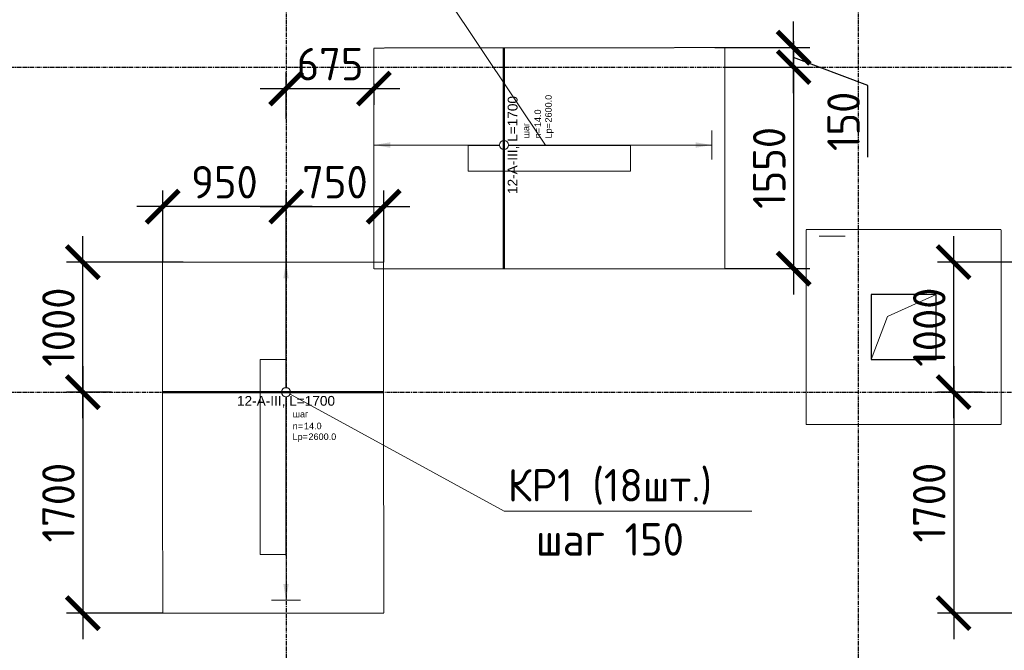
# Model space of a CAD drawing. Header units: millimetres. Extents: x -93479 to 1057970, y -66333 to 172656.
# Tile 416 of 473: x 921466 to 929041, y 39175 to 44027. Entities that reach past the tile are written whole.
import ezdxf
from ezdxf import colors
from ezdxf.entities.mleader import LeaderData, LeaderLine
from ezdxf.enums import TextEntityAlignment as Align
from ezdxf.math import Vec2, Vec3

# ---------------------------------------------------------------- set-up
doc = ezdxf.new("R2010")
doc.units = ezdxf.units.MM
doc.set_wipeout_variables(frame=1)
for name, pattern in [('01 Штриховая _4 мм_', [6, 3.5, -2.5]), ('______5', [1100, 800, -100, 100, -100]), ('GOST2.303 4', [7, 5, -2, 0]), ('HIDDEN2', [4.7625, 3.175, -1.5875]), ('осевая', [50.8, 31.75, -6.35, 6.35, -6.35])]:
    doc.linetypes.add(name, pattern=pattern)
for name, color, linetype, lineweight in [('0 Фундамент', 5, 'Continuous', 30), ('1 Стены', 3, 'Continuous', 30), ('АрмСтер', 2, 'Continuous', 50), ('контур распр. стерхней', 2, 'GOST2.303 4', 20), ('Оси', 40, '______5', 18), ('подоснова', 151, 'Continuous', 5), ('РАЗМЕРЫ', 7, 'Continuous', 9)]:
    doc.layers.add(name, color=color, linetype=linetype, lineweight=lineweight)
doc.layers.add('АрмСтер_атрибуты', color=2, linetype='Continuous', lineweight=0, plot=False)
doc.styles.add('GOST-2.304_Type-B', font='GOST_Common.ttf')
doc.styles.get("Standard").update_dxf_attribs({"font": 'arial.ttf'})
doc.styles.add('Аннотативный', font='arial.ttf')
doc.dimstyles.new('СПДС', dxfattribs={"dimscale": 100, "dimtxt": 2.5, "dimasz": 2.5, "dimexe": 1.25, "dimexo": 0, "dimtad": 1, "dimdec": 0, "dimtxsty": 'GOST-2.304_Type-B', "dimblk": 'ARCHTICK', "dimcen": 2.5, "dimdle": 2, "dimadec": 0, "dimazin": 2, "dimtfac": 0.75, "dimtdec": 0, "dimtmove": 1, "dimatfit": 3, "dimfxl": 1, "dimtolj": 1, "dimarcsym": 1})

# ---------------------------------------------------------------- blocks, each defined once
blk = doc.blocks.new('оси')
at = {"layer": 'Оси', "color": 7, "linetype": 'осевая', "lineweight": 25, "transparency": 33554687}
for p, q in [((31813.5, 151.4), (31813.5, -36280.2)), ((36213.5, 151.4), (36213.5, -36280.2)), ((-11815.1, -12606.9), (53620.6, -12606.9)), ((-11815.1, -15106.9), (53620.6, -15106.9))]:
    blk.add_line(p, q, dxfattribs=at)
blk = doc.blocks.new('блок')
at = {"layer": '0 Фундамент', "color": 7, "linetype": 'HIDDEN2', "lineweight": 0}
for p, q in [((677517.6, 103544.2), (677517.6, 105044.2)), ((677517.6, 105044.2), (679017.6, 105044.2)), ((679017.6, 103544.2), (679017.6, 105044.2)), ((677517.6, 103544.2), (679017.6, 103544.2))]:
    blk.add_line(p, q, dxfattribs=at)
at = {"layer": '0 Фундамент', "color": 7, "ltscale": 100}
for p, q in [((678517.6, 104544.2), (678017.6, 104544.2)), ((678017.6, 104544.2), (678017.6, 104044.2)), ((678517.6, 104044.2), (678517.6, 104544.2)), ((678017.6, 104044.2), (678517.6, 104044.2))]:
    blk.add_line(p, q, dxfattribs=at)
at = {"layer": '0 Фундамент', "color": 7, "lineweight": 20}
blk.add_lwpolyline([(678017.6, 104044.2), (678143.3, 104375.2), (678517.6, 104544.2)], dxfattribs=at)
blk = doc.blocks.new('для попер')
at = {"layer": '1 Стены', "color": 252, "lineweight": 0, "true_color": 0x939598}
for p, q in [((1006508.8, 76934.3, 360), (1006508.8, 76734.3, 360)), ((1006508.8, 76934.3, 360), (1006508.8, 76934.3, 360)), ((1006508.8, 76934.3, 360), (1007758.8, 76934.3, 360)), ((1007758.8, 76934.3, 360), (1007758.8, 76734.3, 360)), ((1007758.8, 76934.3, 360), (1007758.8, 76934.3, 360)), ((1006508.8, 76734.3, 360), (1006508.8, 76734.3, 360)), ((1006508.8, 76734.3, 360), (1007758.8, 76734.3, 360)), ((1007758.8, 76734.3, 360), (1007758.8, 76734.3, 360)), ((1005109.2, 75284.3, 360), (1004909.2, 75284.3, 360)), ((1004909.2, 73784.3, 360), (1004909.2, 75284.3, 360)), ((1004909.2, 75284.3, 360), (1004909.2, 75284.3, 360)), ((1005109.2, 75284.3, 360), (1005109.2, 75284.3, 360)), ((1005109.2, 75284.3, 360), (1005109.2, 73784.3, 360)), ((1004909.2, 73784.3, 360), (1004909.2, 73784.3, 360)), ((1005109.2, 73784.3, 360), (1004909.2, 73784.3, 360)), ((1005109.2, 73784.3, 360), (1005109.2, 73784.3, 360))]:
    blk.add_line(p, q, dxfattribs=at)
blk = doc.blocks.new('_None')
blk = doc.blocks.new('_ArchTick')
at = {"color": 0, "linetype": 'ByBlock', "const_width": 0.15}
blk.add_lwpolyline([(-0.5, -0.5), (0.5, 0.5)], dxfattribs=at)
blk = doc.blocks.new('*D1774')
at = {"layer": 'DEFPOINTS', "color": 0, "ltscale": 100, "transparency": 16777216}
for p in [(924267, 42588.7), (924267, 42161.4), (923516.6, 39904.8)]:
    blk.add_point(p, dxfattribs=at)
at = {"layer": 'РАЗМЕРЫ', "color": 0, "lineweight": -2, "transparency": 16777216}
for p, q in [((923516.6, 39904.8), (923516.6, 42713.7)), ((924267, 42161.4), (924267, 42713.7)), ((923316.6, 42588.7), (924467, 42588.7))]:
    blk.add_line(p, q, dxfattribs=at)
at = {"layer": 'РАЗМЕРЫ', "color": 0, "lineweight": -2, "ltscale": 100, "transparency": 16777216, "xscale": 250, "yscale": 250, "zscale": 250, "rotation": 180}
blk.add_blockref('_ArchTick', (923516.6, 42588.7), dxfattribs=at)
at = {"layer": 'РАЗМЕРЫ', "color": 0, "lineweight": -2, "ltscale": 100, "transparency": 16777216, "xscale": 250, "yscale": 250, "zscale": 250}
blk.add_blockref('_ArchTick', (924267, 42588.7), dxfattribs=at)
at = {"layer": 'РАЗМЕРЫ', "color": 0, "ltscale": 100, "transparency": 16777216, "insert": (923891.8, 42776.6), "char_height": 250, "attachment_point": 5, "style": 'GOST-2.304_Type-B'}
blk.add_mtext('\\A1;750', dxfattribs=at)
blk = doc.blocks.new('*D1775')
at = {"layer": 'DEFPOINTS', "color": 0, "ltscale": 100, "transparency": 16777216}
for p in [(922566.1, 42588.7), (922566.1, 42161.4), (923516.6, 42161.4)]:
    blk.add_point(p, dxfattribs=at)
at = {"layer": 'РАЗМЕРЫ', "color": 0, "lineweight": -2, "transparency": 16777216}
for p, q in [((922566.1, 42161.4), (922566.1, 42713.7)), ((923516.6, 42161.4), (923516.6, 42713.7)), ((923716.6, 42588.7), (922366.1, 42588.7))]:
    blk.add_line(p, q, dxfattribs=at)
at = {"layer": 'РАЗМЕРЫ', "color": 0, "lineweight": -2, "ltscale": 100, "transparency": 16777216, "xscale": 250, "yscale": 250, "zscale": 250, "rotation": 180}
blk.add_blockref('_ArchTick', (922566.1, 42588.7), dxfattribs=at)
at = {"layer": 'РАЗМЕРЫ', "color": 0, "lineweight": -2, "ltscale": 100, "transparency": 16777216, "xscale": 250, "yscale": 250, "zscale": 250}
blk.add_blockref('_ArchTick', (923516.6, 42588.7), dxfattribs=at)
at = {"layer": 'РАЗМЕРЫ', "color": 0, "ltscale": 100, "transparency": 16777216, "insert": (923041.4, 42776.3), "char_height": 250, "attachment_point": 5, "style": 'GOST-2.304_Type-B'}
blk.add_mtext('\\A1;950', dxfattribs=at)
blk = doc.blocks.new('*D1776')
at = {"layer": 'DEFPOINTS', "color": 0, "ltscale": 100, "transparency": 16777216}
for p in [(922171.9, 41161.4), (921951.8, 39461.4), (922566.2, 39461.4)]:
    blk.add_point(p, dxfattribs=at)
at = {"layer": 'РАЗМЕРЫ', "color": 0, "lineweight": -2, "transparency": 16777216}
for p, q in [((921951.8, 41361.4), (921951.8, 39261.4)), ((922171.9, 41161.4), (921826.8, 41161.4)), ((922566.2, 39461.4), (921826.8, 39461.4))]:
    blk.add_line(p, q, dxfattribs=at)
at = {"layer": 'РАЗМЕРЫ', "color": 0, "lineweight": -2, "ltscale": 100, "transparency": 16777216, "xscale": 250, "yscale": 250, "zscale": 250}
for p, rotation in [((921951.8, 41161.4), 90), ((921951.8, 39461.4), 270)]:
    blk.add_blockref('_ArchTick', p, dxfattribs=dict(at, rotation=rotation))
at = {"layer": 'РАЗМЕРЫ', "color": 0, "ltscale": 100, "transparency": 16777216, "insert": (921764, 40311.4), "char_height": 250, "attachment_point": 5, "rotation": 90, "style": 'GOST-2.304_Type-B'}
blk.add_mtext('\\A1;1700', dxfattribs=at)
blk = doc.blocks.new('*D1777')
at = {"layer": 'DEFPOINTS', "color": 0, "ltscale": 100, "transparency": 16777216}
for p in [(921951.8, 42161.4), (922723.7, 42161.4), (922171.9, 41161.4)]:
    blk.add_point(p, dxfattribs=at)
at = {"layer": 'РАЗМЕРЫ', "color": 0, "lineweight": -2, "transparency": 16777216}
for p, q in [((921951.8, 40961.4), (921951.8, 42361.4)), ((922723.7, 42161.4), (921826.8, 42161.4)), ((922171.9, 41161.4), (921826.8, 41161.4))]:
    blk.add_line(p, q, dxfattribs=at)
at = {"layer": 'РАЗМЕРЫ', "color": 0, "lineweight": -2, "ltscale": 100, "transparency": 16777216, "xscale": 250, "yscale": 250, "zscale": 250}
for p, rotation in [((921951.8, 42161.4), 90), ((921951.8, 41161.4), 270)]:
    blk.add_blockref('_ArchTick', p, dxfattribs=dict(at, rotation=rotation))
at = {"layer": 'РАЗМЕРЫ', "color": 0, "ltscale": 100, "transparency": 16777216, "insert": (921764.2, 41661.4), "char_height": 250, "attachment_point": 5, "rotation": 90, "style": 'GOST-2.304_Type-B'}
blk.add_mtext('\\A1;1000', dxfattribs=at)
blk = doc.blocks.new('*D1780')
at = {"layer": 'DEFPOINTS', "color": 0, "ltscale": 100, "transparency": 16777216}
for p in [(928871.9, 41161.4), (928651.8, 39461.4), (929266.2, 39461.4)]:
    blk.add_point(p, dxfattribs=at)
at = {"layer": 'РАЗМЕРЫ', "color": 0, "lineweight": -2, "transparency": 16777216}
for p, q in [((928651.8, 41361.4), (928651.8, 39261.4)), ((928871.9, 41161.4), (928526.8, 41161.4)), ((929266.2, 39461.4), (928526.8, 39461.4))]:
    blk.add_line(p, q, dxfattribs=at)
at = {"layer": 'РАЗМЕРЫ', "color": 0, "lineweight": -2, "ltscale": 100, "transparency": 16777216, "xscale": 250, "yscale": 250, "zscale": 250}
for p, rotation in [((928651.8, 41161.4), 90), ((928651.8, 39461.4), 270)]:
    blk.add_blockref('_ArchTick', p, dxfattribs=dict(at, rotation=rotation))
at = {"layer": 'РАЗМЕРЫ', "color": 0, "ltscale": 100, "transparency": 16777216, "insert": (928464, 40311.4), "char_height": 250, "attachment_point": 5, "rotation": 90, "style": 'GOST-2.304_Type-B'}
blk.add_mtext('\\A1;1700', dxfattribs=at)
blk = doc.blocks.new('*D1781')
at = {"layer": 'DEFPOINTS', "color": 0, "ltscale": 100, "transparency": 16777216}
for p in [(928651.8, 42161.4), (929423.7, 42161.4), (928871.9, 41161.4)]:
    blk.add_point(p, dxfattribs=at)
at = {"layer": 'РАЗМЕРЫ', "color": 0, "lineweight": -2, "transparency": 16777216}
for p, q in [((928651.8, 40961.4), (928651.8, 42361.4)), ((929423.7, 42161.4), (928526.8, 42161.4)), ((928871.9, 41161.4), (928526.8, 41161.4))]:
    blk.add_line(p, q, dxfattribs=at)
at = {"layer": 'РАЗМЕРЫ', "color": 0, "lineweight": -2, "ltscale": 100, "transparency": 16777216, "xscale": 250, "yscale": 250, "zscale": 250}
for p, rotation in [((928651.8, 42161.4), 90), ((928651.8, 41161.4), 270)]:
    blk.add_blockref('_ArchTick', p, dxfattribs=dict(at, rotation=rotation))
at = {"layer": 'РАЗМЕРЫ', "color": 0, "ltscale": 100, "transparency": 16777216, "insert": (928464.2, 41661.4), "char_height": 250, "attachment_point": 5, "rotation": 90, "style": 'GOST-2.304_Type-B'}
blk.add_mtext('\\A1;1000', dxfattribs=at)
blk = doc.blocks.new('*U1768')
at = {"layer": 'РАЗМЕРЫ'}
for p, q in [((112.5, 1000), (-112.5, 1000)), ((112.5, -1600), (-112.5, -1600))]:
    blk.add_line(p, q, dxfattribs=at)
at = {"layer": 'РАЗМЕРЫ', "ltscale": 15}
blk.add_line((0, -1600), (0, 1000), dxfattribs=at)
at = {"layer": 'РАЗМЕРЫ'}
for points in [[(0, 1000), (20.9, 874.8), (-20.9, 874.8)], [(0, -1600), (20.9, -1474.8), (-20.9, -1474.8)]]:
    blk.add_solid(points, dxfattribs=at)
at = {"layer": 'АрмСтер_атрибуты', "color": 215, "ltscale": 15, "style": 'Аннотативный'}
for s, p in [('шаг', (51.4, -194.2)), ('n=', (51.4, -285.1)), ('Lр=', (50.2, -367.8))]:
    blk.add_text(s, height=50, dxfattribs=at).set_placement(p)
at = {"layer": 'АрмСтер_атрибуты', "style": 'Аннотативный', "flags": 8}
blk.add_attdef('ПОЗ', (110, 29.6), '', height=75, dxfattribs=at)
at = {"layer": 'АрмСтер_атрибуты', "color": 215, "style": 'Аннотативный'}
for tag, p, flags in [('ШАГ', (190.9, -194.2), 10), ('КОЛ', (138, -285.1), 8), ('ШИРИНА', (172.9, -367.8), 8)]:
    blk.add_attdef(tag, p, '', height=50, dxfattribs=dict(at, flags=flags))
at = {"layer": 'АрмСтер_атрибуты', "flags": 9}
for tag, p in [('МАССА', (-1033.5, -1010.5)), ('ОБОЗНАЧЕНИЕ', (-1033.5, -1124.4))]:
    blk.add_attdef(tag, p, '', height=75, dxfattribs=at)
at = {"linetype": 'Continuous', "lineweight": 0}
blk.add_wipeout([(35, 0), (28.3, 20.6), (10.8, 33.3), (-10.8, 33.3), (-28.3, 20.6), (-35, 0), (-28.3, -20.6), (-10.8, -33.3), (10.8, -33.3), (28.3, -20.6)], dxfattribs=at)
at = {"color": 0, "linetype": 'ByBlock', "lineweight": -2, "ltscale": 100}
blk.add_line((-952.5, 0), (747.5, 0), dxfattribs=at)
at = {"layer": 'РАЗМЕРЫ'}
blk.add_circle((0, 0), 35, dxfattribs=at)
at = {"layer": 'АрмСтер_атрибуты', "style": 'Аннотативный', "flags": 8}
blk.add_attdef('НАИМЕНОВАНИЕ', text='', height=75, dxfattribs=at).set_placement((0, -29.3), align=Align.TOP_CENTER)
blk = doc.blocks.new('*D1852')
at = {"layer": 'DEFPOINTS', "color": 0, "ltscale": 100, "transparency": 16777216}
for p in [(926814.5, 43811.8), (927420.7, 43811.8), (926891.7, 43661.4)]:
    blk.add_point(p, dxfattribs=at)
at = {"layer": 'РАЗМЕРЫ', "color": 0, "lineweight": -2, "transparency": 16777216}
for p, q in [((927420.7, 43461.4), (927420.7, 44011.8)), ((926814.5, 43811.8), (927545.7, 43811.8)), ((927992.5, 43519.7), (927420.7, 43736.6)), ((926891.7, 43661.4), (927545.7, 43661.4)), ((927992.5, 42969.3), (927992.5, 43519.7))]:
    blk.add_line(p, q, dxfattribs=at)
at = {"layer": 'РАЗМЕРЫ', "color": 0, "lineweight": -2, "ltscale": 100, "transparency": 16777216, "xscale": 250, "yscale": 250, "zscale": 250}
for p, rotation in [((927420.7, 43811.8), 90), ((927420.7, 43661.4), 270)]:
    blk.add_blockref('_ArchTick', p, dxfattribs=dict(at, rotation=rotation))
at = {"layer": 'РАЗМЕРЫ', "color": 0, "ltscale": 100, "transparency": 16777216, "insert": (927804.8, 43244.5), "char_height": 250, "attachment_point": 5, "rotation": 90, "style": 'GOST-2.304_Type-B'}
blk.add_mtext('\\A1;150', dxfattribs=at)
blk = doc.blocks.new('*D1853')
at = {"layer": 'DEFPOINTS', "color": 0, "ltscale": 100, "transparency": 16777216}
for p in [(926967.6, 43661.4), (926891.5, 42111.8), (927420.7, 42111.8)]:
    blk.add_point(p, dxfattribs=at)
at = {"layer": 'РАЗМЕРЫ', "color": 0, "lineweight": -2, "transparency": 16777216}
for p, q in [((927420.7, 43861.4), (927420.7, 41911.8)), ((926967.6, 43661.4), (927545.7, 43661.4)), ((926891.5, 42111.8), (927545.7, 42111.8))]:
    blk.add_line(p, q, dxfattribs=at)
at = {"layer": 'РАЗМЕРЫ', "color": 0, "lineweight": -2, "ltscale": 100, "transparency": 16777216, "xscale": 250, "yscale": 250, "zscale": 250}
for p, rotation in [((927420.7, 43661.4), 90), ((927420.7, 42111.8), 270)]:
    blk.add_blockref('_ArchTick', p, dxfattribs=dict(at, rotation=rotation))
at = {"layer": 'РАЗМЕРЫ', "color": 0, "ltscale": 100, "transparency": 16777216, "insert": (927233.1, 42886.6), "char_height": 250, "attachment_point": 5, "rotation": 90, "style": 'GOST-2.304_Type-B'}
blk.add_mtext('\\A1;1550', dxfattribs=at)
blk = doc.blocks.new('*D1854')
at = {"layer": 'DEFPOINTS', "color": 0, "ltscale": 100, "transparency": 16777216}
for p in [(924191.7, 43537), (924191.7, 43497.1), (923516.6, 43265.2)]:
    blk.add_point(p, dxfattribs=at)
at = {"layer": 'РАЗМЕРЫ', "color": 0, "lineweight": -2, "transparency": 16777216}
for p, q in [((923516.6, 43265.2), (923516.6, 43622.1)), ((923316.6, 43497.1), (924391.7, 43497.1)), ((924191.7, 43537), (924191.7, 43372.1))]:
    blk.add_line(p, q, dxfattribs=at)
at = {"layer": 'РАЗМЕРЫ', "color": 0, "lineweight": -2, "ltscale": 100, "transparency": 16777216, "xscale": 250, "yscale": 250, "zscale": 250, "rotation": 180}
blk.add_blockref('_ArchTick', (923516.6, 43497.1), dxfattribs=at)
at = {"layer": 'РАЗМЕРЫ', "color": 0, "lineweight": -2, "ltscale": 100, "transparency": 16777216, "xscale": 250, "yscale": 250, "zscale": 250}
blk.add_blockref('_ArchTick', (924191.7, 43497.1), dxfattribs=at)
at = {"layer": 'РАЗМЕРЫ', "color": 0, "ltscale": 100, "transparency": 16777216, "insert": (923854.1, 43684.9), "char_height": 250, "attachment_point": 5, "style": 'GOST-2.304_Type-B'}
blk.add_mtext('\\A1;675', dxfattribs=at)

msp = doc.modelspace()

# ---------------------------------------------------------------- linework, layer by layer
at = {"layer": '1 Стены', "color": 7, "lineweight": 0}
for p, q in [((924916.4, 42861.4), (924916.4, 43061.4)), ((924916.4, 43061.4), (926166.4, 43061.4)), ((924916.4, 42861.4, 360), (924916.4, 43061.4, 360)), ((924916.4, 43061.4, 360), (926166.4, 43061.4, 360)), ((924916.4, 42861.4, 0), (924916.4, 43061.4, 0)), ((924916.4, 43061.4, 0), (926166.4, 43061.4, 0)), ((924916.4, 43059.7, -720), (926166.4, 43059.7, -720)), ((924916.4, 42861.4, -720), (924916.4, 43059.7, -720)), ((926761.7, 43061.4, 0), (925261.7, 43061.4, 0)), ((926166.4, 43061.4), (926166.4, 42861.4)), ((926166.4, 43061.4, 360), (926166.4, 42861.4, 360)), ((926166.4, 43061.4, 0), (926166.4, 42861.4, 0)), ((926166.4, 43059.7, -720), (926166.4, 42861.4, -720)), ((926166.4, 42861.4), (924916.4, 42861.4)), ((926166.4, 42861.4, -720), (924916.4, 42861.4, -720)), ((926166.4, 42861.4, 360), (924916.4, 42861.4, 360)), ((926166.4, 42861.4, 0), (924916.4, 42861.4, 0)), ((927816.4, 42361.4, -720), (927616.4, 42361.4, -720)), ((923516.6, 41411.4, -360), (923316.8, 41411.4, -360)), ((923316.8, 41411.4, -360), (923316.8, 39911.4, -360)), ((923516.6, 39911.4, -360), (923516.6, 41411.4, -360)), ((923316.8, 39911.4, -360), (923516.6, 39911.4, -360))]:
    msp.add_line(p, q, dxfattribs=at)
at = {"layer": 'контур распр. стерхней', "color": 7, "linetype": '01 Штриховая _4 мм_', "elevation": -720}
msp.add_lwpolyline([(924267.3, 39461.4), (922566.2, 39461.4), (922565.3, 42161.4), (924264.2, 42161.4)], close=True, dxfattribs=at)

# ---------------------------------------------------------------- block references
at = {"color": 7}
msp.add_blockref('оси', (891703.1, 56268.3), dxfattribs=at)
at = {"layer": 'РАЗМЕРЫ', "color": 7}
for name, p in [('для попер', (-81592.4, -33872.9)), ('блок', (249999, -62632.8))]:
    msp.add_blockref(name, p, dxfattribs=at)

# ---------------------------------------------------------------- dimensions: what is measured, and where the dimension line sits
for base, p1, p2, picture, middle in [((927420.7, 42111.8), (926967.6, 43661.4), (926891.5, 42111.8, -360), '*D1853', (927233.1, 42886.6)), ((921951.8, 42161.4), (922171.9, 41161.4), (922723.7, 42161.4, -720), '*D1777', (921764.2, 41661.4)), ((928651.8, 42161.4, 720), (928871.9, 41161.4), (929423.7, 42161.4), '*D1781', (928464.2, 41661.4, 720)), ((921951.8, 39461.4), (922171.9, 41161.4), (922566.2, 39461.4), '*D1776', (921764, 40311.4)), ((928651.8, 39461.4, 720), (928871.9, 41161.4), (929266.2, 39461.4, 720), '*D1780', (928464, 40311.4, 720))]:
    dim = msp.add_linear_dim(base=base, p1=p1, p2=p2, angle=90, dimstyle='СПДС', dxfattribs=at)
    dim.commit()
    dim.dimension.update_dxf_attribs({"geometry": picture, "text_midpoint": middle})
for base, p1, p2, picture, middle in [((922566.1433, 42588.7229, -360), (923516.6045, 42161.3617, -360), (922566.1433, 42161.3617, -720), '*D1775', (923041.3739, 42776.348, -360)), ((924267, 42588.7, -360), (923516.6, 39904.8, -360), (924267, 42161.4, -720), '*D1774', (923891.8, 42776.6, -360))]:
    dim = msp.add_linear_dim(base=base, p1=p1, p2=p2, dimstyle='СПДС', dxfattribs=at)
    dim.commit()
    dim.dimension.update_dxf_attribs({"geometry": picture, "text_midpoint": middle})

# ---------------------------------------------------------------- leaders
at = {"layer": 'подоснова', "color": 7, "ltscale": 0.3}
ml = msp.add_multileader_mtext('Standard', dxfattribs=at)
ml.set_content('КР1 (18шт.)\\Pшаг 150', color=7, style='GOST-2.304_Type-B')
ml.set_leader_properties(color=7, linetype='ByLayer', lineweight=15)
ml.set_arrow_properties(name='NONE')
ml.build(insert=Vec2(0, 0))
ml.multileader.update_dxf_attribs({"text_left_attachment_type": 6, "text_right_attachment_type": 6, "dogleg_length": 0.1, "arrow_head_size": 18})
ctx = ml.context
ctx.base_point, ctx.char_height, ctx.arrow_head_size, ctx.landing_gap_size, ctx.plane_origin = Vec3(922890.8, 44572.8, -360), 250, 18, 20, Vec3(918622.2, 44862.9, -360)
ctx.left_attachment, ctx.right_attachment, ctx.text_align_type = 6, 6, 1
notes = []
notes.append((ctx, [(0, (1, 1, 0), (924517.2, 44547.8, -360), (-1, 0), 0.1, [(0, [(925511.7, 43062.4, -360)], 0, [])])]))
ctx.mtext.insert, ctx.mtext.alignment, ctx.mtext.flow_direction = Vec3(923703.6, 44872.8, -360), 2, 5
ml = msp.add_multileader_mtext('Standard', dxfattribs=at)
ml.set_content('КР1 (18шт.)\\Pшаг 150', color=7, style='GOST-2.304_Type-B')
ml.set_leader_properties(color=7, linetype='ByLayer', lineweight=15)
ml.set_arrow_properties(name='NONE')
ml.build(insert=Vec2(0, 0))
ml.multileader.update_dxf_attribs({"text_left_attachment_type": 6, "text_right_attachment_type": 6, "dogleg_length": 0.1, "arrow_head_size": 18})
ctx = ml.context
ctx.base_point, ctx.char_height, ctx.arrow_head_size, ctx.landing_gap_size, ctx.plane_origin = Vec3(925194.4, 40270.3, -720), 250, 18, 20, Vec3(916071.5, 42405.2, -720)
ctx.left_attachment, ctx.right_attachment, ctx.text_align_type = 6, 6, 1
notes.append((ctx, [(0, (1, 1, 0), (925193.5, 40245.3, -720), (1, 0), 0.1, [(0, [(923517.8, 41161.4, -720)], 0, [])])]))
ctx.mtext.insert, ctx.mtext.alignment, ctx.mtext.flow_direction = Vec3(926007.2, 40570.3, -720), 2, 5
for ctx, leaders in notes:
    for number, flags, end, landing, length, lines in leaders:
        leader = LeaderData()
        leader.index, (leader.has_last_leader_line, leader.has_dogleg_vector, leader.attachment_direction) = number, flags
        leader.last_leader_point, leader.dogleg_vector, leader.dogleg_length = Vec3(end), Vec3(landing), length
        for number, points, colour, breaks in lines:
            line = LeaderLine()
            line.index, line.vertices, line.color, line.breaks = number, Vec3.list(points), colors.encode_raw_color(colour), breaks
            leader.lines.append(line)
        ctx.leaders.append(leader)

# ---------------------------------------------------------------- next in the draw order: block references
at = {"layer": 'АрмСтер', "color": 7, "ltscale": 15}
ref = msp.add_blockref('*U1768', (923515, 41161.4, -360), dxfattribs=at)
ref.add_attrib('НАИМЕНОВАНИЕ', '12-A-III, L=1700', dxfattribs={"layer": 'АрмСтер_атрибуты', "height": 75, "style": 'Аннотативный', "flags": 8}).set_placement((923515, 41132, -360), align=Align.TOP_CENTER)
ref.add_attrib('КОЛ', '14.0', (923653, 40876.2, -360), dxfattribs={"layer": 'АрмСтер_атрибуты', "color": 215, "height": 50, "style": 'Аннотативный', "flags": 8})
ref.add_attrib('ШИРИНА', '2600.0', (923687.9, 40793.6, -360), dxfattribs={"layer": 'АрмСтер_атрибуты', "color": 215, "height": 50, "style": 'Аннотативный', "flags": 8})

# ---------------------------------------------------------------- next in the draw order: linework, layer by layer
at = {"layer": 'контур распр. стерхней', "color": 7, "linetype": '01 Штриховая _4 мм_', "elevation": -360}
msp.add_lwpolyline([(926891.7, 43811.9), (926891.7, 42110.8), (924191.7, 42109.9), (924191.7, 43808.8)], close=True, dxfattribs=at)

# ---------------------------------------------------------------- next in the draw order: block references
at = {"layer": 'АрмСтер', "color": 7, "ltscale": 15}
ref = msp.add_blockref('*U1768', (925191.7, 43062.4, 360), dxfattribs=dict(at, rotation=90))
ref.add_attrib('НАИМЕНОВАНИЕ', '12-A-III, L=1700', dxfattribs={"layer": 'АрмСтер_атрибуты', "height": 75, "rotation": 90, "style": 'Аннотативный', "flags": 8}).set_placement((925221, 43062.4, 360), align=Align.TOP_CENTER)
ref.add_attrib('КОЛ', '14.0', (925476.8, 43200.4, 360), dxfattribs={"layer": 'АрмСтер_атрибуты', "color": 215, "height": 50, "rotation": 90, "style": 'Аннотативный', "flags": 8})
ref.add_attrib('ШИРИНА', '2600.0', (925559.5, 43235.3, 360), dxfattribs={"layer": 'АрмСтер_атрибуты', "color": 215, "height": 50, "rotation": 90, "style": 'Аннотативный', "flags": 8})

# ---------------------------------------------------------------- next in the draw order: dimensions: what is measured, and where the dimension line sits
at = {"layer": 'РАЗМЕРЫ', "color": 7}
dim = msp.add_linear_dim(base=(927420.7, 43811.8), p1=(926891.7, 43661.4, -360), p2=(926814.5, 43811.8, -360), angle=90, dimstyle='СПДС', dxfattribs=at)
dim.commit()
dim.dimension.update_dxf_attribs({"geometry": '*D1852', "text_midpoint": (927992.5, 43457.2), "dimtype": 160})
dim = msp.add_linear_dim(base=(924191.7, 43497.1), p1=(923516.6, 43265.2), p2=(924191.7, 43537, -360), dimstyle='СПДС', dxfattribs=at)
dim.commit()
dim.dimension.update_dxf_attribs({"geometry": '*D1854', "text_midpoint": (923854.1, 43684.9)})

doc.saveas('drawing.dxf')
